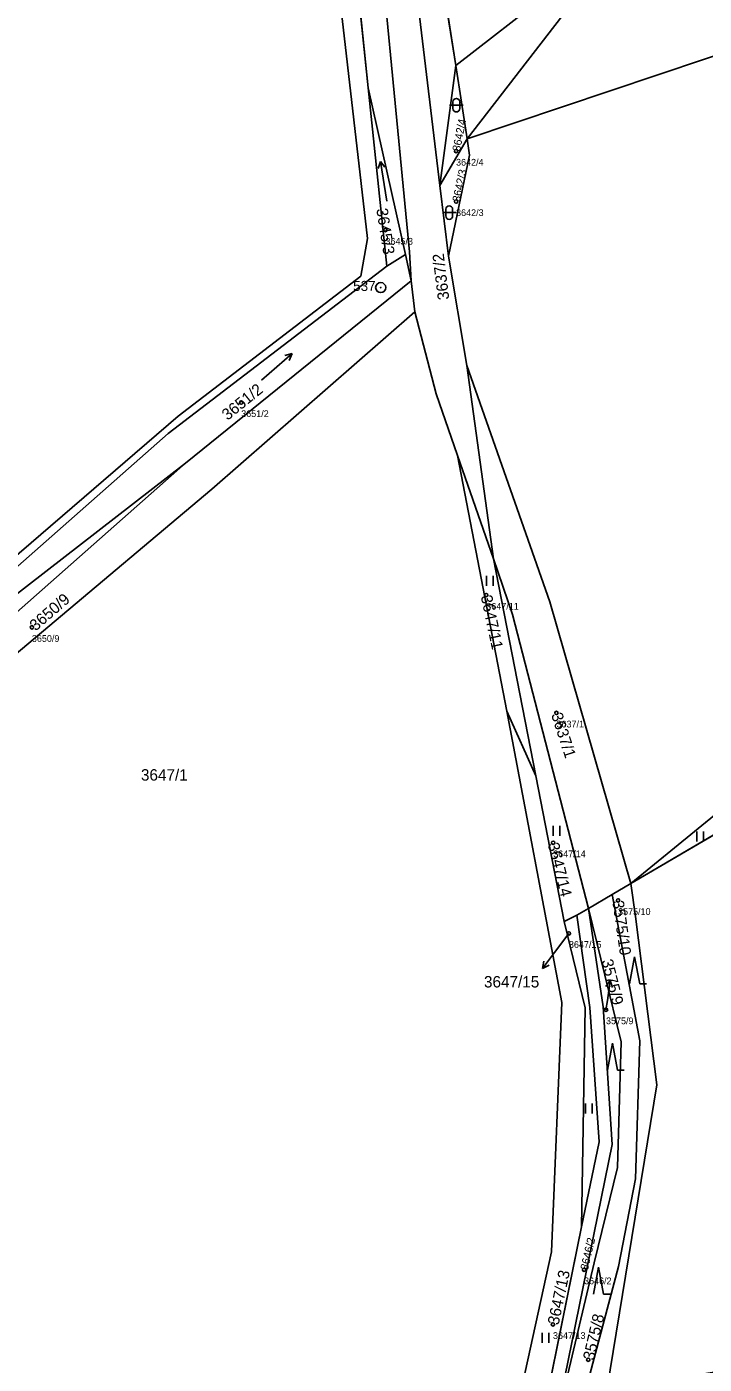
# Model space of a CAD drawing. Extents: x -761174 to -757114, y -1063806 to -1059397.
# Drawn here: x -760163.8 to -760063.2, y -1062519.8 to -1062320.9 of the extents above; entities that cross this region are included whole.
import ezdxf

# ---------------------------------------------------------------- set-up
doc = ezdxf.new("R2010")
doc.units = 0
for name, color, linetype in [('Definiční body', 7, 'Continuous'), ('Hranice parcel', 7, 'Continuous'), ('Parcelní čísla', 7, 'Continuous'), ('Polygon parcely', 7, 'Continuous'), ('Pop  PČ popisy', 7, 'Continuous'), ('Značky bodu BP', 7, 'Continuous'), ('Značky kultur', 7, 'Continuous')]:
    doc.layers.add(name, color=color, linetype=linetype)

msp = doc.modelspace()

# ---------------------------------------------------------------- linework, layer by layer
at = {"layer": 'Definiční body'}
for centre in [(-760100.04, -1062339.43), (-760100.04, -1062346.93), (-760110.54, -1062351.18), (-760131.97, -1062376.81), (-760095.55, -1062405.45), (-760163.08, -1062410.24), (-760085.12, -1062422.97), (-760085.61, -1062442.26), (-760075.97, -1062450.84), (-760083.27, -1062455.74), (-760077.76, -1062467.09), (-760081.02, -1062505.75), (-760085.64, -1062513.88), (-760080.39, -1062519.13)]:
    msp.add_circle(centre, 0.25, dxfattribs=at)
at = {"layer": 'Hranice parcel'}
for p, q in [((-760100.1, -1062326.69), (-760105.48, -1062292.13)), ((-760116.85, -1062293.88), (-760113.08, -1062330.04)), ((-760102.43, -1062344.55), (-760100.1, -1062326.69)), ((-760098.41, -1062337.59), (-760100.1, -1062326.69)), ((-760113.08, -1062330.04), (-760107.57, -1062354.8)), ((-760113.08, -1062330.04), (-760110.31, -1062356.56)), ((-760098.41, -1062337.59), (-760102.43, -1062344.55)), ((-760102.43, -1062344.55), (-760101.17, -1062355.06)), ((-760110.31, -1062356.56), (-760107.57, -1062354.8)), ((-760107.57, -1062354.8), (-760106.7, -1062358.73)), ((-760098.44, -1062371.3), (-760101.17, -1062355.06)), ((-760140.27, -1062385.82), (-760106.7, -1062358.73)), ((-760106.17, -1062363.35), (-760106.7, -1062358.73)), ((-760098.44, -1062371.3), (-760094.5, -1062400.06)), ((-760161.01, -1062401.94), (-760140.27, -1062385.82)), ((-760099.83, -1062384.67), (-760094.5, -1062400.06)), ((-760092.52, -1062422.69), (-760099.83, -1062384.67)), ((-760088.21, -1062432.32), (-760094.5, -1062400.06)), ((-760187.59, -1062422.56), (-760161.01, -1062401.94)), ((-760092.52, -1062422.69), (-760088.21, -1062432.32)), ((-760083.99, -1062453.96), (-760088.21, -1062432.32)), ((-760057.57, -1062434.83), (-760074.07, -1062448.33)), ((-760054.99, -1062437.14), (-760074.07, -1062448.33)), ((-760076.82, -1062449.94), (-760074.07, -1062448.33)), ((-760080.36, -1062452.02), (-760076.82, -1062449.94)), ((-760083.99, -1062453.96), (-760082.09, -1062453.03)), ((-760082.09, -1062453.03), (-760080.36, -1062452.02)), ((-760087.56, -1062529.62), (-760081.38, -1062499.38))]:
    msp.add_line(p, q, dxfattribs=at)
for points in [[(-760208.58, -1062022.63), (-760277.12, -1062047.63), (-760287.15, -1062059.09), (-760286.71, -1062074.9), (-760238.15, -1062218.77), (-760243.02, -1062220.1), (-760182.21, -1062414.05), (-760141.32, -1062378.85), (-760114.19, -1062358.02), (-760113.22, -1062352.44), (-760122.14, -1062274.94), (-760121.9, -1062228.36), (-760128.63, -1062142.08), (-760156.34, -1062034.77), (-760166.16, -1062024.72), (-760190.56, -1062023.61)], [(-760100.1, -1062326.69), (-760086.16, -1062315.83), (-760067.12, -1062276.43), (-760015.51, -1062195.1), (-760007.7, -1062177.59), (-760004.67, -1062171.47), (-759996.19, -1062158.39), (-759985.84, -1062141.58)], [(-760106.7, -1062358.73), (-760106.98, -1062354.42), (-760112.88, -1062293.18), (-760116.47, -1062255.63), (-760117.07, -1062225)], [(-760112.92, -1062224.77), (-760112.31, -1062255.4), (-760108.64, -1062292.91), (-760102.43, -1062344.55)], [(-760046.65, -1062249.38), (-760064.78, -1062278.38), (-760083.35, -1062318.15), (-760098.41, -1062337.59)], [(-760098.41, -1062337.59), (-760027.57, -1062313.78), (-759968.14, -1062295.03)], [(-760101.17, -1062355.06), (-760098.03, -1062340.02), (-760098.41, -1062337.59)], [(-760110.31, -1062356.56), (-760142.84, -1062381.43), (-760187.99, -1062421.26)], [(-760106.17, -1062363.35), (-760136.33, -1062389.69), (-760187.01, -1062432.31), (-760204.47, -1062446.71)], [(-760099.83, -1062384.67), (-760103.01, -1062375.52), (-760106.17, -1062363.35)], [(-760074.07, -1062448.33), (-760086.12, -1062406.45), (-760098.44, -1062371.3)], [(-760140.27, -1062385.82), (-760190.11, -1062429.88), (-760203.1, -1062439.94)], [(-760094.5, -1062400.06), (-760091.63, -1062408.32), (-760080.36, -1062452.02)], [(-760118.47, -1062632.04), (-760113, -1062605.73), (-760102.93, -1062579.55), (-760091.73, -1062530.02), (-760085.88, -1062503.11), (-760084.33, -1062466.04), (-760092.52, -1062422.69)], [(-760074.07, -1062448.33), (-760073.36, -1062453.25), (-760070.2, -1062478.25), (-760078.09, -1062526.39), (-760078.74, -1062529.63)], [(-760082.96, -1062531.79), (-760075.91, -1062505.25), (-760073.38, -1062492.22), (-760072.74, -1062471.7), (-760076.82, -1062449.94)], [(-760086.08, -1062532.38), (-760076.83, -1062487.14), (-760078.16, -1062466.65), (-760080.36, -1062452.02)], [(-760080.36, -1062452.02), (-760075.52, -1062471.86), (-760076.04, -1062490.54), (-760079.51, -1062504.73), (-760086.08, -1062532.38)], [(-760081.38, -1062499.38), (-760078.79, -1062486.74), (-760080.15, -1062466.78), (-760082.09, -1062453.03)], [(-760081.38, -1062499.38), (-760080.85, -1062466.81), (-760083.99, -1062453.96)]]:
    msp.add_lwpolyline(points, dxfattribs=at)
at = {"layer": 'Polygon parcely'}
for points in [[(-760208.58, -1062022.63), (-760277.12, -1062047.63), (-760287.15, -1062059.09), (-760286.71, -1062074.9), (-760238.15, -1062218.77), (-760243.02, -1062220.1), (-760182.21, -1062414.05), (-760141.32, -1062378.85), (-760114.19, -1062358.02), (-760113.22, -1062352.44), (-760122.14, -1062274.94), (-760121.9, -1062228.36), (-760128.63, -1062142.08), (-760156.34, -1062034.77), (-760166.16, -1062024.72), (-760190.56, -1062023.61)], [(-760004.67, -1062171.47), (-759996.19, -1062158.39), (-759985.84, -1062141.58), (-759970.3, -1062125.12), (-759955.83, -1062102.33), (-759953.37, -1062095.8), (-760036.2, -1062056.16), (-760058.52, -1062099.83), (-760084.31, -1062138.16), (-760105.85, -1062200.98), (-760109.68, -1062224.55), (-760108.99, -1062255.25), (-760105.48, -1062292.13), (-760100.1, -1062326.69), (-760086.16, -1062315.83), (-760067.12, -1062276.43), (-760015.51, -1062195.1), (-760007.7, -1062177.59)], [(-760010.95, -1062192.52), (-760005.28, -1062179), (-759998.56, -1062166.52), (-759983.44, -1062143.66), (-759985.84, -1062141.58), (-759996.19, -1062158.39), (-760004.67, -1062171.47), (-760007.7, -1062177.59), (-760015.51, -1062195.1), (-760067.12, -1062276.43), (-760086.16, -1062315.83), (-760100.1, -1062326.69), (-760098.41, -1062337.59), (-760083.35, -1062318.15), (-760064.78, -1062278.38), (-760046.65, -1062249.38), (-760013.6, -1062197.68)], [(-760112.88, -1062293.18), (-760116.47, -1062255.63), (-760117.07, -1062225), (-760116.85, -1062293.88), (-760113.08, -1062330.04), (-760107.57, -1062354.8), (-760106.7, -1062358.73), (-760106.98, -1062354.42)], [(-760108.64, -1062292.91), (-760102.43, -1062344.55), (-760100.1, -1062326.69), (-760105.48, -1062292.13), (-760109.53, -1062262.18), (-760111.84, -1062236.45), (-760112.92, -1062224.77), (-760112.31, -1062255.4)], [(-760098.41, -1062337.59), (-760027.57, -1062313.78), (-759968.14, -1062295.03), (-759952.13, -1062262.89), (-760046.65, -1062249.38), (-760064.78, -1062278.38), (-760083.35, -1062318.15)], [(-760100.1, -1062326.69), (-760102.43, -1062344.55), (-760098.41, -1062337.59)], [(-760113.08, -1062330.04), (-760110.31, -1062356.56), (-760107.57, -1062354.8)], [(-760098.03, -1062340.02), (-760098.41, -1062337.59), (-760102.43, -1062344.55), (-760101.17, -1062355.06)], [(-760142.84, -1062381.43), (-760187.99, -1062421.26), (-760187.59, -1062422.56), (-760161.01, -1062401.94), (-760140.27, -1062385.82), (-760106.7, -1062358.73), (-760107.57, -1062354.8), (-760110.31, -1062356.56)], [(-760190.11, -1062429.88), (-760203.1, -1062439.94), (-760205.93, -1062443.11), (-760204.47, -1062446.71), (-760187.01, -1062432.31), (-760136.33, -1062389.69), (-760106.17, -1062363.35), (-760106.7, -1062358.73), (-760140.27, -1062385.82)], [(-760106.17, -1062363.35), (-760136.33, -1062389.69), (-760187.01, -1062432.31), (-760204.47, -1062446.71), (-760165.94, -1062527.94), (-760118.47, -1062632.04), (-760113, -1062605.73), (-760102.93, -1062579.55), (-760091.73, -1062530.02), (-760085.88, -1062503.11), (-760084.33, -1062466.04), (-760092.52, -1062422.69), (-760099.83, -1062384.67), (-760103.01, -1062375.52)], [(-760076.82, -1062449.94), (-760074.07, -1062448.33), (-760086.12, -1062406.45), (-760098.44, -1062371.3), (-760094.5, -1062400.06), (-760091.63, -1062408.32), (-760080.36, -1062452.02)], [(-760187.59, -1062422.56), (-760203.1, -1062439.94), (-760190.11, -1062429.88), (-760140.27, -1062385.82), (-760161.01, -1062401.94)], [(-760092.52, -1062422.69), (-760088.21, -1062432.32), (-760094.5, -1062400.06), (-760099.83, -1062384.67)], [(-760082.09, -1062453.03), (-760080.36, -1062452.02), (-760091.63, -1062408.32), (-760094.5, -1062400.06), (-760088.21, -1062432.32), (-760083.99, -1062453.96)], [(-760080.85, -1062466.81), (-760083.99, -1062453.96), (-760088.21, -1062432.32), (-760092.52, -1062422.69), (-760084.33, -1062466.04), (-760085.88, -1062503.11), (-760091.73, -1062530.02), (-760102.93, -1062579.55), (-760113, -1062605.73), (-760118.47, -1062632.04), (-760110.69, -1062609.68), (-760100.71, -1062581), (-760087.56, -1062529.62), (-760081.38, -1062499.38)], [(-760074.07, -1062448.33), (-760054.99, -1062437.14), (-760057.57, -1062434.83)], [(-760070.2, -1062478.25), (-760078.09, -1062526.39), (-760078.74, -1062529.63), (-760066.85, -1062521.81), (-760052.34, -1062519.44), (-760015.1, -1062485.98), (-760010.32, -1062480.46), (-760023, -1062468.21), (-760040.85, -1062451.91), (-760054.99, -1062437.14), (-760074.07, -1062448.33), (-760073.36, -1062453.25)], [(-760074.07, -1062448.33), (-760076.82, -1062449.94), (-760072.74, -1062471.7), (-760073.38, -1062492.22), (-760075.91, -1062505.25), (-760082.96, -1062531.79), (-760078.74, -1062529.63), (-760078.09, -1062526.39), (-760070.2, -1062478.25), (-760073.36, -1062453.25)], [(-760086.08, -1062532.38), (-760088.2, -1062553.94), (-760095.87, -1062581.53), (-760115.9, -1062632.97), (-760117.35, -1062646.59), (-760103.33, -1062611.24), (-760091.15, -1062580.69), (-760085.81, -1062555.6), (-760082.96, -1062531.79), (-760075.91, -1062505.25), (-760073.38, -1062492.22), (-760072.74, -1062471.7), (-760076.82, -1062449.94), (-760080.36, -1062452.02), (-760075.52, -1062471.86), (-760076.04, -1062490.54), (-760079.51, -1062504.73)], [(-760076.83, -1062487.14), (-760078.16, -1062466.65), (-760080.36, -1062452.02), (-760082.09, -1062453.03), (-760080.15, -1062466.78), (-760078.79, -1062486.74), (-760081.38, -1062499.38), (-760087.56, -1062529.62), (-760094.32, -1062562.65), (-760100.71, -1062581), (-760110.69, -1062609.68), (-760115.9, -1062632.97), (-760092.36, -1062563.06), (-760086.08, -1062532.38)], [(-760080.36, -1062452.02), (-760078.16, -1062466.65), (-760076.83, -1062487.14), (-760086.08, -1062532.38), (-760079.51, -1062504.73), (-760076.04, -1062490.54), (-760075.52, -1062471.86)], [(-760080.15, -1062466.78), (-760082.09, -1062453.03), (-760083.99, -1062453.96), (-760080.85, -1062466.81), (-760081.38, -1062499.38), (-760078.79, -1062486.74)]]:
    msp.add_lwpolyline(points, close=True, dxfattribs=at)
for points in [[(-760261.56, -1062185.7), (-760202.13, -1062375.14), (-760189.1, -1062417.64), (-760187.99, -1062421.26), (-760142.84, -1062381.43), (-760110.31, -1062356.56), (-760113.08, -1062330.04), (-760116.85, -1062293.88)], [(-760122.14, -1062274.94), (-760113.22, -1062352.44), (-760114.19, -1062358.02), (-760141.32, -1062378.85), (-760182.21, -1062414.05), (-760243.02, -1062220.1)], [(-760112.88, -1062293.18), (-760106.98, -1062354.42), (-760106.7, -1062358.73), (-760106.17, -1062363.35), (-760103.01, -1062375.52), (-760099.83, -1062384.67), (-760094.5, -1062400.06), (-760098.44, -1062371.3), (-760101.17, -1062355.06), (-760102.43, -1062344.55), (-760108.64, -1062292.91)], [(-760027.57, -1062313.78), (-760098.41, -1062337.59), (-760098.03, -1062340.02), (-760101.17, -1062355.06), (-760098.44, -1062371.3), (-760086.12, -1062406.45), (-760074.07, -1062448.33), (-760057.57, -1062434.83), (-760032.66, -1062417.64), (-759985.92, -1062392.87), (-759967.88, -1062383.64), (-759932.19, -1062365.38), (-759887.14, -1062348.41), (-759841.45, -1062329.06), (-759812.06, -1062312.74)]]:
    msp.add_lwpolyline(points, dxfattribs=at)
at = {"layer": 'Pop  PČ popisy'}
for p, q in [((-760083.27, -1062455.74), (-760085.4, -1062458.57)), ((-760085.4, -1062458.57), (-760087.21, -1062460.97)), ((-760087.21, -1062460.97), (-760087, -1062459.87)), ((-760087.21, -1062460.97), (-760086.2, -1062460.47)), ((-760077.13, -1062462.74), (-760077.77, -1062463.66)), ((-760077.55, -1062465.71), (-760077.13, -1062462.74)), ((-760077.13, -1062462.74), (-760076.78, -1062463.8)), ((-760077.76, -1062467.09), (-760077.55, -1062465.71))]:
    msp.add_line(p, q, dxfattribs=at)
at = {"layer": 'Značky bodu BP'}
for radius in [0.75, 0.03]:
    msp.add_circle((-760111.24, -1062359.73), radius, dxfattribs=at)
at = {"layer": 'Značky kultur'}
for p, q in [((-760100.5, -1062332.11), (-760100.5, -1062333.11)), ((-760099.5, -1062333.11), (-760099.5, -1062332.11)), ((-760101, -1062332.61), (-760099, -1062332.61)), ((-760111.27, -1062340.96), (-760111.62, -1062342)), ((-760110.33, -1062346.89), (-760111.27, -1062340.96)), ((-760111.27, -1062340.96), (-760110.62, -1062341.84)), ((-760101.55, -1062348.08), (-760101.55, -1062349.08)), ((-760100.55, -1062349.08), (-760100.55, -1062348.08)), ((-760102.05, -1062348.58), (-760100.05, -1062348.58)), ((-760128.94, -1062373.48), (-760124.41, -1062369.55)), ((-760124.41, -1062369.55), (-760125.47, -1062369.81)), ((-760124.41, -1062369.55), (-760124.82, -1062370.57)), ((-760095.52, -1062404.09), (-760095.52, -1062402.59)), ((-760094.52, -1062404.09), (-760094.52, -1062402.59)), ((-760085.63, -1062441.25), (-760085.63, -1062439.75)), ((-760084.63, -1062441.25), (-760084.63, -1062439.75)), ((-760064.28, -1062442.1), (-760064.28, -1062440.6)), ((-760063.28, -1062442.1), (-760063.28, -1062440.6)), ((-760073.5, -1062459.23), (-760074.25, -1062463.23)), ((-760072.75, -1062463.23), (-760073.5, -1062459.23)), ((-760072.75, -1062463.23), (-760071.75, -1062463.23)), ((-760076.8, -1062472.09), (-760077.55, -1062476.09)), ((-760076.05, -1062476.09), (-760076.8, -1062472.09)), ((-760076.05, -1062476.09), (-760075.05, -1062476.09)), ((-760080.8, -1062482.53), (-760080.8, -1062481.03)), ((-760079.8, -1062482.53), (-760079.8, -1062481.03)), ((-760078.89, -1062505.37), (-760079.64, -1062509.37)), ((-760078.14, -1062509.37), (-760078.89, -1062505.37)), ((-760078.14, -1062509.37), (-760077.14, -1062509.37)), ((-760087.27, -1062516.62), (-760087.27, -1062515.12)), ((-760086.27, -1062516.62), (-760086.27, -1062515.12))]:
    msp.add_line(p, q, dxfattribs=at)
for centre, start, end in [((-760100, -1062332.11), 0, 180), ((-760100, -1062333.11), 180, 359.9879), ((-760101.05, -1062348.08), 0, 180), ((-760101.05, -1062349.08), 180, 359.9879)]:
    msp.add_arc(centre, 0.5, start, end, dxfattribs=at)

# ---------------------------------------------------------------- texts
at = {"layer": 'Definiční body'}
for s, p in [('3642/4', (-760100.04, -1062341.59)), ('3642/3', (-760100.04, -1062349.09)), ('3645/3', (-760110.54, -1062353.34)), ('3651/2', (-760131.97, -1062378.97)), ('3647/11', (-760095.55, -1062407.61)), ('3650/9', (-760163.08, -1062412.4)), ('3637/1', (-760085.12, -1062425.13)), ('3647/14', (-760085.61, -1062444.42)), ('3575/10', (-760075.97, -1062453)), ('3647/15', (-760083.27, -1062457.9)), ('3575/9', (-760077.76, -1062469.25)), ('3646/2', (-760081.02, -1062507.91)), ('3647/13', (-760085.64, -1062516.04))]:
    msp.add_text(s, height=1, dxfattribs=at).set_placement(p)
at = {"layer": 'Parcelní čísla'}
for s, height, rotation, p in [('3642/4', 1.19, 79, (-760099.45, -1062339.54)), ('3642/3', 1.19, 78, (-760099.46, -1062347.05)), ('3645/3', 1.7, 279, (-760111.9, -1062348.05)), ('3637/2', 1.7, 97, (-760101.04, -1062361.46)), ('3651/2', 1.7, 39, (-760134, -1062379.55)), ('3650/9', 1.7, 41, (-760162.52, -1062410.88)), ('3647/11', 1.7, 282, (-760096.38, -1062405.63)), ('3637/1', 1.7, 288, (-760085.93, -1062423.23)), ('3647/14', 1.7, 284, (-760086.43, -1062442.47)), ('3575/10', 1.7, 278, (-760076.81, -1062450.96)), ('3575/9', 1.7, 284, (-760078.44, -1062459.8)), ('3646/2', 1.19, 77, (-760080.44, -1062505.88)), ('3647/13', 1.7, 78, (-760084.81, -1062514.06)), ('3575/8', 1.7, 77, (-760079.56, -1062519.32))]:
    msp.add_text(s, height=height, rotation=rotation, dxfattribs=at).set_placement(p)
for s, p in [('3647/1', (-760146.87, -1062433.03)), ('3647/15', (-760095.89, -1062463.79))]:
    msp.add_text(s, height=1.7, dxfattribs=at).set_placement(p)
at = {"layer": 'Značky bodu BP'}
msp.add_text('537', height=1.5, dxfattribs=at).set_placement((-760115.34, -1062360.23))

doc.saveas('drawing.dxf')
